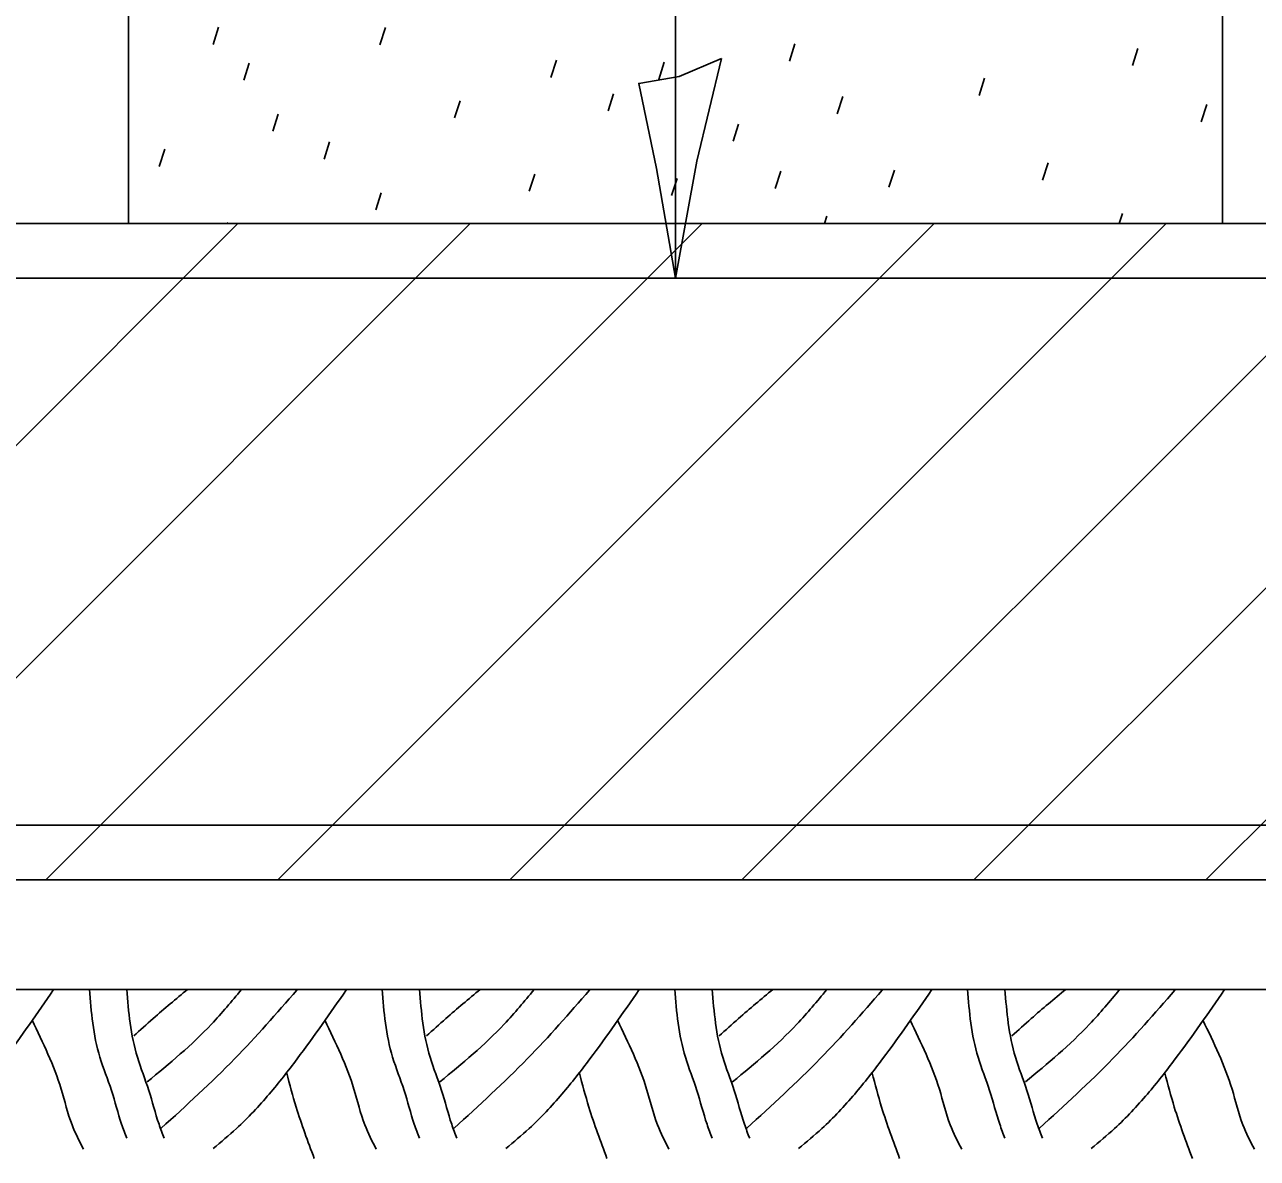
# Model space of a CAD drawing. Extents: x 2133490 to 2172050, y 2138301 to 2145980.
# Drawn here: x 2144619.3 to 2144675.4, y 2138652.7 to 2138704.3 of the extents above; entities that cross this region are included whole.
import ezdxf

# ---------------------------------------------------------------- set-up
doc = ezdxf.new("R2010")
doc.units = 0
for name, color, linetype in [('Design_PR_Roadway Dimensions', 7, 'Continuous'), ('Drainage_PR', 7, 'Continuous'), ('Drainage_PR_Storm Sewer', 7, 'Continuous'), ('Level 23', 7, 'Continuous'), ('XSC_Exist Ground', 7, 'Continuous'), ('XSC_Subbase1', 7, 'Continuous'), ('XSC_Subbase2', 7, 'Continuous')]:
    doc.layers.add(name, color=color, linetype=linetype)

msp = doc.modelspace()

# ---------------------------------------------------------------- linework, layer by layer
at = {"layer": 'Design_PR_Roadway Dimensions'}
msp.add_line((2144648.952, 2138737.573), (2144648.952, 2138692.771), dxfattribs=at)
at = {"layer": 'Drainage_PR'}
for p, q in [((2144566.318, 2138695.26), (2144731.587, 2138695.26)), ((2144599.172, 2138665.392), (2144629.04, 2138695.26)), ((2144609.733, 2138665.392), (2144639.601, 2138695.26)), ((2144620.292, 2138665.392), (2144650.16, 2138695.26)), ((2144630.85, 2138665.392), (2144660.718, 2138695.26)), ((2144641.413, 2138665.392), (2144671.281, 2138695.26)), ((2144651.972, 2138665.392), (2144681.84, 2138695.26)), ((2144662.53, 2138665.392), (2144692.398, 2138695.26)), ((2144673.093, 2138665.392), (2144702.961, 2138695.26)), ((2144566.318, 2138665.392), (2144731.587, 2138665.392))]:
    msp.add_line(p, q, dxfattribs=at)
at = {"layer": 'Drainage_PR_Storm Sewer'}
for p, q in [((2144528.983, 2138692.771), (2144768.922, 2138692.771)), ((2144528.983, 2138667.881), (2144768.922, 2138667.881))]:
    msp.add_line(p, q, dxfattribs=at)
at = {"layer": 'Level 23'}
msp.add_lwpolyline([(2144651.044, 2138702.769), (2144649.122, 2138701.955), (2144647.28, 2138701.641), (2144648.086, 2138697.771), (2144648.952, 2138692.771), (2144649.922, 2138698.105)], close=True, dxfattribs=at)
at = {"layer": 'XSC_Exist Ground'}
msp.add_line((2144504.093, 2138660.414), (2144793.812, 2138660.414), dxfattribs=at)
msp.add_line((2144504.093, 2138660.414), (2144793.812, 2138660.414), dxfattribs=at)
msp.add_lwpolyline([(2144504.093, 2138660.414), (2144793.812, 2138660.414)], dxfattribs=at)
for points in [[(2144620.652, 2138660.399), (2144618.412, 2138657.248), (2144617.143, 2138655.65), (2144615.65, 2138654.082), (2144614.589, 2138653.171)], [(2144622.28, 2138660.414), (2144622.43, 2138658.876), (2144622.758, 2138657.323), (2144623.281, 2138655.814), (2144623.744, 2138654.276), (2144623.983, 2138653.634)], [(2144623.983, 2138660.414), (2144624.132, 2138658.876), (2144624.461, 2138657.323), (2144624.983, 2138655.814), (2144625.446, 2138654.276), (2144625.685, 2138653.634)], [(2144626.746, 2138660.414), (2144625.177, 2138659.085), (2144624.296, 2138658.293)], [(2144629.195, 2138660.399), (2144627.836, 2138658.831), (2144624.909, 2138656.203)], [(2144631.719, 2138660.369), (2144628.896, 2138657.263), (2144625.551, 2138654.097)], [(2144633.974, 2138660.399), (2144631.733, 2138657.248), (2144630.464, 2138655.65), (2144628.971, 2138654.082), (2144627.91, 2138653.171)], [(2144635.601, 2138660.414), (2144635.751, 2138658.876), (2144636.079, 2138657.323), (2144636.602, 2138655.814), (2144637.065, 2138654.276), (2144637.304, 2138653.634)], [(2144637.304, 2138660.414), (2144637.453, 2138658.876), (2144637.782, 2138657.323), (2144638.304, 2138655.814), (2144638.767, 2138654.276), (2144639.006, 2138653.634)], [(2144640.067, 2138660.414), (2144638.499, 2138659.085), (2144637.617, 2138658.293)], [(2144642.516, 2138660.399), (2144641.157, 2138658.831), (2144638.23, 2138656.203)], [(2144645.04, 2138660.369), (2144642.217, 2138657.263), (2144638.872, 2138654.097)], [(2144647.295, 2138660.399), (2144645.055, 2138657.248), (2144643.785, 2138655.65), (2144642.292, 2138654.082), (2144641.231, 2138653.171)], [(2144648.922, 2138660.414), (2144649.072, 2138658.876), (2144649.4, 2138657.323), (2144649.923, 2138655.814), (2144650.386, 2138654.276), (2144650.625, 2138653.634)], [(2144650.625, 2138660.414), (2144650.774, 2138658.876), (2144651.103, 2138657.323), (2144651.626, 2138655.814), (2144652.089, 2138654.276), (2144652.327, 2138653.634)], [(2144653.388, 2138660.414), (2144651.82, 2138659.085), (2144650.939, 2138658.293)], [(2144655.837, 2138660.399), (2144654.478, 2138658.831), (2144651.551, 2138656.203)], [(2144658.361, 2138660.369), (2144655.538, 2138657.263), (2144652.193, 2138654.097)], [(2144660.616, 2138660.399), (2144658.376, 2138657.248), (2144657.106, 2138655.65), (2144655.613, 2138654.082), (2144654.553, 2138653.171)], [(2144662.244, 2138660.414), (2144662.393, 2138658.876), (2144662.722, 2138657.323), (2144663.244, 2138655.814), (2144663.707, 2138654.276), (2144663.946, 2138653.634)], [(2144663.946, 2138660.414), (2144664.095, 2138658.876), (2144664.424, 2138657.323), (2144664.947, 2138655.814), (2144665.41, 2138654.276), (2144665.649, 2138653.634)], [(2144666.709, 2138660.414), (2144665.141, 2138659.085), (2144664.26, 2138658.293)], [(2144669.158, 2138660.399), (2144667.799, 2138658.831), (2144664.872, 2138656.203)], [(2144671.682, 2138660.369), (2144668.859, 2138657.263), (2144665.514, 2138654.097)], [(2144673.937, 2138660.399), (2144671.697, 2138657.248), (2144670.427, 2138655.65), (2144668.934, 2138654.082), (2144667.874, 2138653.171)], [(2144619.667, 2138659.01), (2144620.996, 2138655.874), (2144621.489, 2138654.246), (2144622.011, 2138653.141)], [(2144632.988, 2138659.01), (2144634.317, 2138655.874), (2144634.81, 2138654.246), (2144635.333, 2138653.141)], [(2144646.309, 2138659.01), (2144647.638, 2138655.874), (2144648.131, 2138654.246), (2144648.654, 2138653.141)], [(2144659.63, 2138659.01), (2144660.959, 2138655.874), (2144661.452, 2138654.246), (2144661.975, 2138653.141)], [(2144672.951, 2138659.01), (2144674.28, 2138655.874), (2144674.773, 2138654.246), (2144675.296, 2138653.141)], [(2144631.256, 2138656.606), (2144631.689, 2138655.053), (2144632.51, 2138652.723)], [(2144644.577, 2138656.606), (2144645.01, 2138655.053), (2144645.831, 2138652.723)], [(2144657.898, 2138656.606), (2144658.331, 2138655.053), (2144659.152, 2138652.723)], [(2144671.219, 2138656.606), (2144671.652, 2138655.053), (2144672.473, 2138652.723)]]:
    msp.add_spline(points, degree=3, dxfattribs=at)
at = {"layer": 'XSC_Subbase1'}
for p, q in [((2144627.908, 2138703.414), (2144628.159, 2138704.195)), ((2144635.502, 2138703.399), (2144635.751, 2138704.181)), ((2144654.132, 2138702.655), (2144654.381, 2138703.434)), ((2144669.743, 2138702.458), (2144669.999, 2138703.232)), ((2144629.302, 2138701.784), (2144629.556, 2138702.568)), ((2144643.277, 2138701.913), (2144643.531, 2138702.697)), ((2144648.186, 2138701.823), (2144648.437, 2138702.602)), ((2144662.769, 2138701.097), (2144663.018, 2138701.876)), ((2144638.894, 2138700.069), (2144639.151, 2138700.843)), ((2144645.886, 2138700.385), (2144646.13, 2138701.169)), ((2144656.31, 2138700.26), (2144656.559, 2138701.039)), ((2144630.623, 2138699.466), (2144630.872, 2138700.245)), ((2144672.877, 2138699.897), (2144673.126, 2138700.676)), ((2144651.576, 2138699.008), (2144651.825, 2138699.787)), ((2144625.456, 2138697.866), (2144625.705, 2138698.642)), ((2144632.961, 2138698.197), (2144633.209, 2138698.976)), ((2144665.659, 2138697.241), (2144665.907, 2138698.02)), ((2144642.294, 2138696.733), (2144642.543, 2138697.51)), ((2144653.487, 2138696.865), (2144653.744, 2138697.652)), ((2144658.664, 2138696.92), (2144658.923, 2138697.699)), ((2144648.763, 2138696.539), (2144649.02, 2138697.313)), ((2144635.31, 2138695.89), (2144635.564, 2138696.664)), ((2144669.141, 2138695.26), (2144669.295, 2138695.723)), ((2144628.57, 2138695.26), (2144628.585, 2138695.307)), ((2144655.727, 2138695.26), (2144655.837, 2138695.598))]:
    msp.add_line(p, q, dxfattribs=at)
at = {"layer": 'XSC_Subbase2'}
for p, q in [((2144624.062, 2138695.26), (2144624.062, 2138732.595)), ((2144673.842, 2138695.26), (2144673.842, 2138732.595))]:
    msp.add_line(p, q, dxfattribs=at)

doc.saveas('drawing.dxf')
